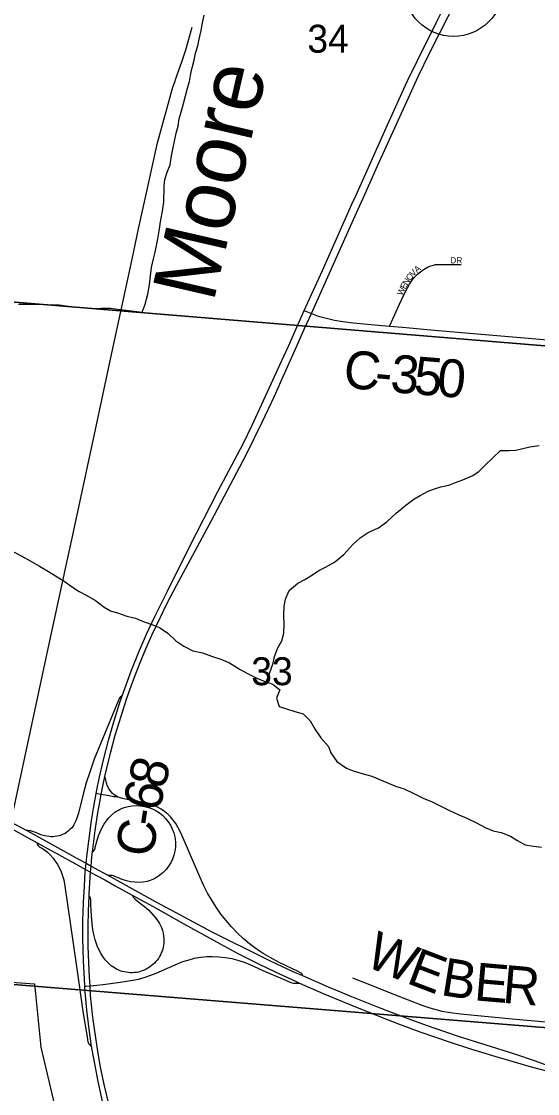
# Model space of a CAD drawing. Extents: x 1410790 to 1770854, y 566777 to 831614.
# Drawn here: x 1601760 to 1605847, y 723914 to 732405 of the extents above; entities that cross this region are included whole.
import ezdxf

# ---------------------------------------------------------------- set-up
doc = ezdxf.new("R2010")
doc.units = 0
for name, color, linetype in [('GM_X_Corporation', 7, 'Continuous'), ('GM_X_County_Road', 7, 'Continuous'), ('GM_X_County_Road_Text', 7, 'Continuous'), ('GM_X_Interchange_Ramps', 7, 'Continuous'), ('GM_X_Minor_River', 7, 'Continuous'), ('GM_X_Minor_River_Text', 7, 'Continuous'), ('GM_X_Rail_Line', 7, 'Continuous'), ('GM_X_Section', 7, 'Continuous'), ('GM_X_Section_Text', 7, 'Continuous'), ('GM_X_State_Route', 7, 'Continuous'), ('GM_X_Township_Road', 7, 'Continuous'), ('GM_X_Township_Road_Text', 7, 'Continuous'), ('GM_X_Township_Subdivision', 7, 'Continuous'), ('GM_X_Township_Subdivision_Text', 7, 'Continuous'), ('GM_X_Unincorporated', 7, 'Continuous')]:
    doc.layers.add(name, color=color, linetype=linetype)

msp = doc.modelspace()

# ---------------------------------------------------------------- linework, layer by layer
at = {"layer": 'GM_X_Corporation'}
msp.add_lwpolyline([(1596165.7, 724004.5), (1596313.6, 724045.6), (1596445, 724259.2), (1598523.7, 724106.4), (1598243.8, 725013.3), (1600169, 724915.3), (1600201.5, 724912.2), (1600284.9, 724905), (1600303.3, 724904.3), (1600846.8, 724857.5), (1601862.9, 724783), (1601913.5, 724281.7), (1602021.1, 723823.4)], dxfattribs=at)
at = {"layer": 'GM_X_County_Road'}
for points in [[(1604407.8, 731024.9), (1604417.8, 731046.7), (1604499.1, 731226), (1604658.8, 731585.8), (1604815, 731929.1), (1604893, 732091.6), (1605046.1, 732399.5), (1605163.9, 732634.6), (1605260, 732825.5)], [(1604467.2, 731006.2), (1604469.4, 731010.7), (1604581.1, 731262.6), (1604811.6, 731770.5), (1604901.9, 731968.2), (1604994.4, 732158.9), (1605214.2, 732593.5), (1605286, 732739.3), (1605320.2, 732806.8)], [(1603999.8, 730116), (1604144.3, 730432.3), (1604377.3, 730957.1), (1604407.8, 731024.9)], [(1604056.5, 730092.6), (1604143.6, 730286.6), (1604242.5, 730507.1), (1604344.9, 730736.2), (1604401.1, 730860.6), (1604467.2, 731006.2)], [(1602421.7, 726425.7), (1602436.4, 726492.3), (1602467.7, 726620.3), (1602503.3, 726752.6), (1602548.8, 726904.2), (1602594.3, 727045), (1602641.9, 727176.6), (1602695.3, 727315.3), (1602745.8, 727437.7), (1602794.2, 727544.3), (1602861.8, 727686.6), (1602912.3, 727793.3), (1602988.4, 727937), (1603265.1, 728453.5), (1603490.6, 728878.1), (1603541.8, 728977), (1603667.7, 729231.7), (1603764.4, 729437.3), (1603822.8, 729569.6), (1603935.9, 729822.8), (1604002.8, 729973.6), (1604056.5, 730092.6)], [(1602558.2, 727064.1), (1602599.5, 727181.8), (1602631.5, 727267.6), (1602693, 727418.6), (1602751.7, 727554), (1602813.5, 727687.8), (1602916.5, 727892.9), (1603092.1, 728245.3), (1603316.6, 728683.1), (1603515.3, 729060.5), (1603587.7, 729207.8), (1603739.1, 729535.4), (1603805.7, 729685.4), (1603873.9, 729834.5), (1603980.7, 730074.3), (1603999.8, 730116)], [(1603999.8, 730116), (1604018.8, 730108.1), (1604056.5, 730092.6)], [(1604056.5, 730092.6), (1604084.7, 730081), (1604097.8, 730076), (1604110.9, 730072.1)], [(1604110.9, 730072.1), (1604112.6, 730071.6), (1604176.2, 730055.2), (1604240.3, 730040.6), (1604305, 730029.1), (1604386.5, 730018.1), (1604500.7, 730007.1), (1604675.6, 729992)], [(1604675.6, 729992), (1604777.7, 729983.2), (1604973.2, 729965.8), (1605152.7, 729949.7), (1605805.8, 729893.5), (1605952.8, 729880.4), (1606099.9, 729867.5), (1606214.3, 729857.7), (1606410.2, 729840.8), (1606557.2, 729828.1), (1606617, 729822.5)], [(1602352, 726289.9), (1602362.3, 726345.2), (1602378.3, 726419.8), (1602407.7, 726547.6), (1602451.9, 726722.4), (1602483.7, 726832.5), (1602537.3, 727004.7), (1602558.2, 727064.1)], [(1602392.6, 726282.6), (1602407.9, 726362.8), (1602421.7, 726425.7)], [(1602282.2, 725832.6), (1602315, 726077.8), (1602330.3, 726173.2), (1602352, 726289.9)], [(1602323.5, 725828.3), (1602345.3, 725999.1), (1602352.2, 726050.3), (1602366.2, 726137.5), (1602381, 726222), (1602392.6, 726282.6)]]:
    msp.add_lwpolyline(points, dxfattribs=at)
at = {"layer": 'GM_X_Interchange_Ramps'}
for points in [[(1602558.2, 727064.1), (1602552.2, 727061.2), (1602544.1, 727055.6), (1602539.5, 727050.8), (1602535, 727043.3), (1602531.7, 727035.3), (1602487.3, 726928.1), (1602385.2, 726684.9), (1602337.3, 726562), (1602303.8, 726469), (1602273.5, 726374.9), (1602251.2, 726295.6), (1602211.4, 726135.6), (1602201.9, 726104), (1602190.3, 726073.2), (1602175.4, 726043.8), (1602166.2, 726030), (1602156.2, 726017.1), (1602144.9, 726005), (1602132.8, 725994), (1602119.6, 725984.1), (1602105.8, 725975.3), (1602091.2, 725967.6), (1602076, 725961.1), (1602060.3, 725955.9), (1602044.3, 725951.9), (1602028, 725949.3), (1602011.6, 725948.1), (1601995.1, 725948.1), (1601978.7, 725949.5), (1601946.3, 725955.5), (1601914.5, 725964.4), (1601883.7, 725975.9), (1601857.8, 725986.6), (1601832.7, 725994.7), (1601810.9, 725996.7), (1601801.8, 725997.6)], [(1603986.3, 724848.6), (1603984.9, 724854.5), (1603982.3, 724860.6), (1603979.6, 724864.3), (1603974.8, 724868), (1603965, 724873.8), (1603946.8, 724883.2), (1603802.1, 724952.5), (1603730, 724991.3), (1603673.7, 725024.9), (1603619.2, 725061.3), (1603566.8, 725100.6), (1603516.3, 725142.4), (1603468.4, 725187.2), (1603423.3, 725234.6), (1603380.7, 725284.4), (1603340.6, 725336.2), (1603302.8, 725389.8), (1603267.3, 725444.8), (1603234.6, 725501.6), (1603204.8, 725559.9), (1603164, 725649.3), (1603042.2, 725935.8), (1603021.8, 725980.5), (1602999.1, 726024.2), (1602982.1, 726052.1), (1602963.1, 726078.8), (1602942.1, 726104), (1602919.1, 726127.3), (1602894.1, 726148.4), (1602867.1, 726167), (1602838.6, 726183), (1602808.7, 726196.3), (1602777.8, 726207), (1602730.1, 726219.1), (1602649.5, 726233.9), (1602584.9, 726245.4), (1602553, 726252.9), (1602537.3, 726257.9), (1602525.3, 726263), (1602522.2, 726264.3), (1602507.8, 726271.8), (1602494.3, 726281.2), (1602481.8, 726291.7), (1602470.5, 726303.5), (1602460.3, 726316.4), (1602451.3, 726330.1), (1602439.8, 726355.1), (1602435.5, 726367.2), (1602431.9, 726382.6), (1602427.9, 726399.4), (1602421.7, 726425.7)], [(1602525.3, 726263), (1602518, 726261.9), (1602504.6, 726263.2), (1602490.3, 726265.6), (1602454.3, 726271.6), (1602392.6, 726282.6), (1602363.4, 726287.9), (1602352, 726289.9)], [(1601883.8, 725901.3), (1601885.4, 725892.4), (1601888.3, 725884.7), (1601892.9, 725877.5), (1601897.2, 725873), (1601902, 725869.5), (1601922.2, 725857), (1601942.7, 725843.6), (1601965.8, 725825.6), (1601988.4, 725804.6), (1602010.5, 725779.9), (1602027.8, 725755.6), (1602046, 725728.1), (1602062, 725699.3), (1602075.4, 725669.3), (1602086.2, 725638.2), (1602094.8, 725606.5), (1602104.5, 725558), (1602126.4, 725411.3), (1602194.4, 724938.6), (1602250.2, 724547.4), (1602277.3, 724379.3), (1602283.7, 724341.5), (1602286.9, 724323), (1602290.3, 724314.7), (1602294.4, 724309), (1602300.9, 724302.3), (1602307.7, 724296.3), (1602316.3, 724290)], [(1602641.3, 725484.3), (1602643.6, 725474.2), (1602647.9, 725465.9), (1602657.9, 725455.9), (1602676.4, 725442), (1602704.3, 725420.7), (1602734.9, 725395.5), (1602768.1, 725365.6), (1602804.6, 725328.4), (1602833.1, 725291.9), (1602852.4, 725261.3), (1602868.3, 725229.5), (1602876.9, 725206.3), (1602882.9, 725184.3), (1602886.3, 725164.4), (1602888, 725139.1), (1602888.4, 725122.8), (1602887.7, 725106.6), (1602885.8, 725090.3), (1602882.9, 725074.3), (1602878.9, 725058.5), (1602873.9, 725042.9), (1602868, 725027.7), (1602861, 725013), (1602853.2, 724998.6), (1602844.5, 724984.8), (1602834.9, 724971.6), (1602824.5, 724959), (1602813.3, 724947.1), (1602801.4, 724936), (1602788.8, 724925.6), (1602775.6, 724915.9), (1602761.9, 724907.2), (1602747.6, 724899.3), (1602732.8, 724892.4), (1602717.7, 724886.3), (1602702.1, 724881.2), (1602686.4, 724877.1), (1602670.4, 724874.1), (1602654.2, 724872.1), (1602637.9, 724871.2), (1602621.6, 724871.4), (1602605.4, 724872.6), (1602589.2, 724874.8), (1602573.2, 724878.1), (1602557.5, 724882.3), (1602542, 724887.4), (1602512.2, 724900.6), (1602484.2, 724917.3), (1602471.1, 724927), (1602446.6, 724948.5), (1602424.7, 724972.7), (1602405.3, 724998.8), (1602388.2, 725026.6), (1602373.2, 725055.5), (1602360.1, 725085.5), (1602343.8, 725131.6), (1602335.2, 725163.1), (1602326.1, 725211.1), (1602319.7, 725259.7), (1602314.3, 725324.8), (1602311.1, 725406.3), (1602310.6, 725433.3), (1602309.2, 725448.6), (1602308, 725456.7), (1602306, 725463.1), (1602303.4, 725468.7), (1602296, 725478.3)], [(1602261.7, 724764.2), (1602274, 724765.1), (1602303.7, 724767.2), (1602357.2, 724772.2), (1602406.8, 724779.3), (1602541.3, 724796.6), (1602642.3, 724812.9), (1602686.2, 724820.7), (1602739.6, 724835), (1602784.8, 724851.8), (1602827.3, 724868.7), (1602976.9, 724935.1), (1603038, 724959), (1603087.6, 724974), (1603131.9, 724985.5), (1603180.6, 724995.3), (1603228.4, 724999.7), (1603274.4, 725000.6), (1603324.8, 724997.9), (1603374.5, 724992.6), (1603425.8, 724982.9), (1603481.6, 724968.7), (1603524.1, 724953.7), (1603573.6, 724933.3), (1603696.7, 724879.3), (1603808.2, 724829.7), (1603893.1, 724793), (1603904.7, 724790.1), (1603913.6, 724789), (1603926.9, 724787.9), (1603945.6, 724788.4), (1603961.9, 724789.9)]]:
    msp.add_lwpolyline(points, dxfattribs=at)
at = {"layer": 'GM_X_Minor_River'}
for points in [[(1602890.6, 731101), (1602895.8, 731152.6), (1602913.2, 731212.3), (1602938.7, 731269.8), (1602948.4, 731339.8), (1602959.8, 731393.7), (1602971.4, 731457.6), (1602984.9, 731519.4), (1603000.3, 731575.2), (1603009.7, 731633.1), (1603027.3, 731696.9), (1603044.8, 731756.6), (1603060.3, 731816.4), (1603075.9, 731878.2), (1603091.1, 731930), (1603102.7, 731991.9), (1603114.1, 732047.8), (1603129.4, 732099.5), (1603138.8, 732155.4), (1603156.2, 732211.2), (1603167.5, 732265.1), (1603183.2, 732332.9), (1603194.7, 732394.8), (1603206.2, 732454.7)], [(1601737.2, 730166.5), (1601917, 730165.1), (1601994.9, 730160.4), (1602058.8, 730159.9), (1602110.7, 730153.5), (1602178.5, 730144.9), (1602254.4, 730138.3), (1602318.2, 730131.8), (1602392.2, 730135.2), (1602466.1, 730134.6), (1602519.9, 730126.2), (1602589.8, 730117.6), (1602653.6, 730111.1), (1602715.5, 730102.6), (1602739.9, 730166.5), (1602762.5, 730244.4), (1602775, 730320.4), (1602783.5, 730390.4), (1602790, 730456.4), (1602806.5, 730526.3), (1602818.9, 730578.3), (1602829.3, 730632.2), (1602839.7, 730684.2), (1602852.1, 730748.2), (1602864.7, 730834.1), (1602877.2, 730904.1), (1602887.7, 730974.1), (1602890.6, 731101)], [(1603698.6, 727175.3), (1603724.9, 727242.1), (1603753.4, 727323.9), (1603763.8, 727375.9), (1603790.3, 727443.8), (1603822.6, 727499.6), (1603837.1, 727561.5), (1603841.6, 727631.5), (1603838.2, 727703.6), (1603840.7, 727773.7), (1603851.1, 727829.7), (1603881.5, 727897.5), (1603947.9, 727957), (1604004, 727986.6), (1604064.2, 728022.2), (1604116.4, 728057.8), (1604168.6, 728083.4), (1604240.7, 728122.9), (1604313.1, 728184.4), (1604383.6, 728264), (1604443.9, 728315.5), (1604506.2, 728357.1), (1604588.3, 728394.5), (1604654.6, 728442.1), (1604729, 728511.6), (1604803.4, 728575.1), (1604867.6, 728620.6), (1604917.8, 728650.3), (1604980, 728685.8), (1605032, 728703.4), (1605082.1, 728719.1), (1605144.1, 728732.6), (1605198.2, 728754.2), (1605256.3, 728773.8), (1605330.4, 728807.3), (1605382.6, 728840.9), (1605432.9, 728890.6), (1605493.3, 728948.2), (1605553.6, 729007.8), (1605623.5, 729007.3), (1605675.5, 729008.9), (1605731.5, 729022.5), (1605785.5, 729036.1), (1605859.5, 729047.6)], [(1601696.7, 728205), (1601764.3, 728170.4), (1601830, 728133.9), (1601903.6, 728091.3), (1601975.1, 728048.6), (1602098.4, 727971.6), (1602166, 727925), (1602217.6, 727890.5), (1602279.3, 727858), (1602347, 727819.4), (1602414.5, 727766.9), (1602466.2, 727738.4), (1602528, 727719.9), (1602595.7, 727695.3), (1602663.5, 727678.8), (1602731.2, 727650.2), (1602800.9, 727625.7), (1602854.7, 727605.2), (1602920.3, 727560.7), (1602981.7, 727500.1), (1603047.3, 727457.6), (1603117, 727421), (1603194.8, 727404.4), (1603272.4, 727375.7), (1603340.2, 727355.2), (1603407.9, 727324.6), (1603491.4, 727273.9), (1603557, 727237.4), (1603628.7, 727202.8), (1603690.4, 727178.3), (1603752.2, 727155.8), (1603805.8, 727111.3), (1603781.3, 727045.5), (1603800.8, 726979.3), (1603858.6, 726960.8), (1603926.3, 726940.3), (1603990.1, 726921.8), (1604047.6, 726865.3), (1604087.1, 726796.9), (1604130.5, 726730.5), (1604191.9, 726662), (1604209.5, 726611.8), (1604259, 726545.4), (1604334.5, 726490.7), (1604386.2, 726470.3), (1604466, 726445.7), (1604535.7, 726429.1), (1604591.5, 726404.7), (1604653.2, 726378.2), (1604722.9, 726349.7), (1604790.6, 726327.1), (1604862.3, 726292.5), (1604941.9, 726253.9), (1605013.6, 726225.3), (1605081.3, 726190.8), (1605150.9, 726156.2), (1605218.6, 726123.7), (1605286.3, 726095.2), (1605363.9, 726058.5), (1605431.5, 726022), (1605495.3, 725995.5), (1605559.1, 725981), (1605632.8, 725952.4), (1605684.5, 725922), (1605748.1, 725883.5), (1605815.9, 725875), (1605879.8, 725864.5)]]:
    msp.add_lwpolyline(points, dxfattribs=at)
at = {"layer": 'GM_X_Rail_Line'}
for points in [[(1602837.3, 731445.1), (1602960.2, 731884.4), (1602973.1, 731920.3), (1602977.9, 731933.3), (1602981.6, 731945), (1603029.2, 732084.2), (1603062, 732181.3), (1603113.1, 732361.2)], [(1601147.5, 723609.7), (1601436.2, 724949), (1601658.5, 725978.8), (1601692, 726131.8), (1601725.8, 726292.9), (1601786.9, 726577), (1601965.1, 727402.7), (1602127, 728156.3), (1602156.6, 728288.9), (1602344.1, 729161.5), (1602466.8, 729729.9), (1602637.5, 730523.9), (1602688.2, 730761.7), (1602750, 731047.5), (1602787.8, 731218.2), (1602837.3, 731445.1)]]:
    msp.add_lwpolyline(points, dxfattribs=at)
at = {"layer": 'GM_X_Section'}
for points in [[(1601917.9, 735637.3), (1607258.7, 735213.9), (1606672, 729772.9), (1601353.4, 730211.7)], [(1606672, 729772.9), (1606124.7, 724419.8), (1600850, 724846), (1601353.4, 730211.7)], [(1600850, 724846), (1606124.7, 724419.8), (1605628.3, 719130), (1600348.4, 719616.3), (1600834, 724846.2)]]:
    msp.add_lwpolyline(points, close=True, dxfattribs=at)
at = {"layer": 'GM_X_State_Route'}
for points in [[(1600479.3, 726677.2), (1600507.6, 726661.2), (1600526.8, 726650.6), (1600565.6, 726629.1), (1600643.9, 726585.7), (1600949.9, 726416.3), (1601023.9, 726375.3), (1601032.5, 726370.6), (1601355.3, 726192.5), (1601784.9, 725955.5), (1601883.8, 725901.3), (1602053.7, 725808.4), (1602188.7, 725733.5)], [(1602323.5, 725828.3), (1602331.2, 725834.3), (1602336.2, 725840.9), (1602342.9, 725853.7), (1602345.5, 725864.6), (1602352.7, 725892.2), (1602360.4, 725921.4), (1602371.5, 725956.1), (1602382.7, 725986.9), (1602396.6, 726016.6), (1602412.9, 726045), (1602431.3, 726072.1), (1602452, 726097.5), (1602474.9, 726120.9), (1602500.1, 726141.8), (1602513.7, 726151.1), (1602527.7, 726159.5), (1602542.4, 726166.8), (1602572.9, 726178.7), (1602604.5, 726187.4), (1602636.8, 726192.8), (1602669.4, 726194.6), (1602702.2, 726193.2), (1602734.6, 726188.6), (1602766.4, 726180.9), (1602797.2, 726169.6), (1602826.4, 726154.8), (1602853.7, 726136.8), (1602878.9, 726116), (1602901.9, 726092.6), (1602922.3, 726067), (1602940, 726039.5), (1602955, 726010.3), (1602967, 725979.8), (1602975.5, 725948.3), (1602978.3, 725932.1), (1602981, 725899.5), (1602980.1, 725866.8), (1602975.9, 725834.3), (1602968.4, 725802.4), (1602957.6, 725771.5), (1602943.3, 725742.1), (1602925.8, 725714.3), (1602905.4, 725688.7), (1602882.5, 725665.3), (1602857.3, 725644.3), (1602830.2, 725625.9), (1602815.9, 725617.9), (1602801.2, 725610.7), (1602770.6, 725599.1), (1602754.8, 725594.8), (1602722.6, 725589), (1602689.9, 725587), (1602657.1, 725588.1), (1602624.5, 725592.2), (1602591.1, 725600.3), (1602558.7, 725609.9), (1602538.8, 725617.3), (1602520.2, 725624.9), (1602499.9, 725634.2), (1602490.7, 725637.8), (1602478.8, 725640.2), (1602460.2, 725641.6), (1602444.6, 725642.8)], [(1601663.1, 726072.5), (1601801.8, 725997.6), (1601807.3, 725994.6), (1602022.5, 725876.1), (1602212.1, 725771.2), (1602271.9, 725738.2), (1602311.3, 725716.4), (1602337.6, 725701.8), (1602444.6, 725642.8), (1602825.4, 725432.5), (1603056.2, 725308), (1603268.6, 725196.3), (1603358.8, 725150.5), (1603599.1, 725030.3), (1603731.3, 724965.7), (1603910.1, 724882.3), (1603986.3, 724848.6), (1604190.3, 724758.4), (1604374.3, 724681.8), (1604573.3, 724603.7), (1604723.6, 724545.8), (1604827.2, 724507.5), (1604965.4, 724457.2), (1605110.4, 724405.4), (1605218.5, 724369.3), (1605655.8, 724232.2), (1605827.5, 724173.6), (1606079, 724082.1)], [(1602410.8, 723816.7), (1602368.4, 724008.6), (1602343.1, 724137.1), (1602320.6, 724261.3), (1602316.3, 724290), (1602296.4, 724424), (1602278.5, 724574.5), (1602263.9, 724721.1), (1602261.7, 724764.2), (1602258.7, 724819.4), (1602250.9, 724965.7), (1602246.4, 725145.8), (1602245.7, 725281), (1602250.9, 725426.6), (1602258.7, 725557.3), (1602264.6, 725669.8), (1602266.7, 725690.1), (1602271.9, 725738.2), (1602279.8, 725812.4), (1602282.2, 725832.6)], [(1602304.8, 725627), (1602307.3, 725667.6), (1602308.6, 725689.3), (1602311.3, 725716.4), (1602318.5, 725789.1), (1602323.5, 725828.3)], [(1602188.7, 725733.5), (1602266.7, 725690.1), (1602307.3, 725667.6), (1602343.7, 725647.3), (1602419.5, 725606.1)], [(1602326.7, 724520.2), (1602324, 724542.1), (1602308.2, 724689.7), (1602303.7, 724767.2), (1602299.6, 724835.7), (1602293.5, 724950.5), (1602289.3, 725081.4), (1602288.7, 725240.8), (1602291.3, 725360.3), (1602296, 725478.3), (1602296.6, 725492.4), (1602304.8, 725627)], [(1602419.5, 725606.1), (1602502.9, 725560.8), (1602641.3, 725484.3), (1602802.3, 725395.3), (1603045.5, 725259.5), (1603334.8, 725100.3), (1603479.5, 725021.9), (1603643.7, 724938.6), (1603763.1, 724880.4), (1603940, 724799.6), (1603961.9, 724789.9)], [(1603961.9, 724789.9), (1604148.5, 724707.4), (1604360.1, 724619.5), (1604590, 724526.7), (1604759.9, 724461.6), (1604922.9, 724401.2), (1605155.2, 724320.8), (1605316.5, 724269.6), (1605518, 724208.3), (1605797.8, 724126.8), (1605928, 724092.3), (1605939, 724089.4), (1605997.4, 724075.7), (1606049.2, 724063.6), (1606094.1, 724054.2), (1606128.8, 724048.5), (1606157.3, 724045.3)], [(1602791.2, 722791.6), (1602782.8, 722815.8), (1602617.5, 723281.5), (1602564.2, 723437.9), (1602534.5, 723530.4), (1602483.8, 723702.6), (1602451.5, 723832.7), (1602418.3, 723976), (1602390.4, 724111.4), (1602370.3, 724216.2), (1602340.6, 724407.5), (1602326.7, 724520.2)]]:
    msp.add_lwpolyline(points, dxfattribs=at)
at = {"layer": 'GM_X_Township_Road'}
msp.add_lwpolyline([(1604382.8, 724831.8), (1604443.2, 724807.9), (1604701.6, 724705.3), (1604824, 724657.3), (1604931.8, 724615.7), (1604993.8, 724594.3), (1605041.2, 724579.2), (1605090.5, 724567.2), (1605155.4, 724555.3), (1605237, 724544.8), (1605645.9, 724506.9), (1605825.7, 724490), (1605973, 724476.2)], dxfattribs=at)
at = {"layer": 'GM_X_Township_Subdivision'}
msp.add_lwpolyline([(1604675.6, 729992), (1604691.3, 730026), (1604755.4, 730166.2), (1604788.2, 730240.1), (1604817.4, 730296.9), (1604834.5, 730325.5), (1604852.2, 730352.4), (1604873.3, 730379.2), (1604895.6, 730402.7), (1604920.7, 730423.3), (1604948.8, 730442.7), (1604982.5, 730462.1), (1605001.9, 730469.6), (1605023, 730476.4), (1605039, 730479.3), (1605052.1, 730481), (1605055.7, 730481.2), (1605060.2, 730481.4), (1605100.8, 730481.1), (1605208.3, 730480.4), (1605241.3, 730480.2)], dxfattribs=at)
at = {"layer": 'GM_X_Unincorporated'}
msp.add_circle((1605182.4, 732679.7), 392.8, dxfattribs=at)

# ---------------------------------------------------------------- texts
at = {"layer": 'GM_X_County_Road_Text'}
for s, rotation, p in [('C', 353.86066, (1604300.8, 729509)), ('3', 355.0704, (1604675.4, 729470.9)), ('5', 355.15833, (1604860, 729455)), ('0', 355.17644, (1605044.2, 729439.4)), ('-', 354.85616, (1604551.5, 729482.1)), ('8', 76.03569, (1602892.4, 726317.7)), ('6', 77.93686, (1602854.4, 726139.6)), ('-', 81.27045, (1602836.5, 726022.3)), ('C', 82.12655, (1602802.9, 725779.4))]:
    msp.add_text(s, height=300, rotation=rotation, dxfattribs=at).set_placement(p)
at = {"layer": 'GM_X_Minor_River_Text'}
msp.add_text('Moore', height=499.82, rotation=77.00301, dxfattribs=at).set_placement((1603280.1, 730171.2))
at = {"layer": 'GM_X_Section_Text'}
for s, p in [('34', (1604024.5, 732158)), ('33', (1603580.1, 727148.6))]:
    msp.add_text(s, height=221, rotation=0.00001, dxfattribs=at).set_placement(p)
at = {"layer": 'GM_X_Township_Road_Text'}
for s, rotation, p in [('W', 337.43717, (1604469.6, 724929.8)), ('E', 339.12212, (1604799.3, 724793)), ('B', 350.83449, (1605072.5, 724696)), ('E', 355.06688, (1605339.4, 724653.8)), ('R', 355.16315, (1605563.5, 724634.4))]:
    msp.add_text(s, height=300, rotation=rotation, dxfattribs=at).set_placement(p)
at = {"layer": 'GM_X_Township_Subdivision_Text'}
for s, rotation, p in [('DR', 0.00001, (1605155.3, 730488.5)), ('O', 51.91029, (1604838.2, 730347.8)), ('V', 47.19546, (1604864.6, 730381.6)), ('A', 38.19896, (1604893, 730412.5)), ('E', 61.98055, (1604800.3, 730281)), ('N', 59.08122, (1604816.5, 730311.5)), ('W', 64.76576, (1604776.2, 730229.8))]:
    msp.add_text(s, height=50, rotation=rotation, dxfattribs=at).set_placement(p)

doc.saveas('drawing.dxf')
